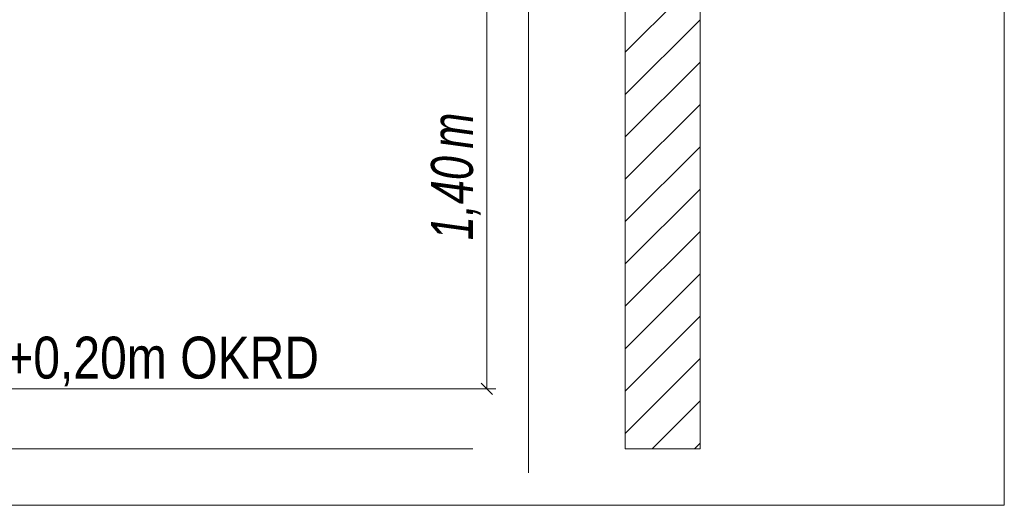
# Model space of a CAD drawing. Extents: x -720 to 300, y 62 to 1162.
# Tile 258 of 280: x 154 to 186, y 892 to 908. Entities that reach past the tile are written whole.
import ezdxf
from ezdxf.lldxf.tags import DXFTag

# ---------------------------------------------------------------- set-up
doc = ezdxf.new("R2010")
doc.units = 0
doc.layers.get('0').update_dxf_attribs({"lineweight": 13})
for name, color, linetype, lineweight, true_color in [('E_Aussparung Bemaßung-A06G93XZ8I', 5, 'Continuous', 9, 0x0000ff), ('E_Detail_Beschriftung', 7, 'Continuous', 13, 0x009900), ('E_Detail_Wandschraffur', 7, 'Continuous', 5, 0xc0c0c0)]:
    doc.layers.add(name, color=color, linetype=linetype, lineweight=lineweight, true_color=true_color)
doc.layers.add('E_Detail_Linie_Text_Bem', color=7, linetype='Continuous', lineweight=13)
doc.styles.get("Standard").update_dxf_attribs({"font": 'ARIALN.TTF'})
tags = doc.linetypes.add('fein_strichliert', pattern=[4, 1, -2, 1]).pattern_tags.tags
tags[8:9] = [DXFTag(74, 4), DXFTag(75, 0), DXFTag(340, '0'), DXFTag(46, 0.0), DXFTag(50, 0.0), DXFTag(44, 0.0), DXFTag(45, 0.0)]
tags[6:7] = [DXFTag(74, 4), DXFTag(75, 0), DXFTag(340, '0'), DXFTag(46, 0.0), DXFTag(50, 0.0), DXFTag(44, 0.0), DXFTag(45, 0.0)]
tags[4:5] = [DXFTag(74, 4), DXFTag(75, 0), DXFTag(340, '0'), DXFTag(46, 0.0), DXFTag(50, 0.0), DXFTag(44, 0.0), DXFTag(45, 0.0)]
tags = doc.linetypes.add('fein_strichliert-A06G93Y38I', pattern=[4, 1, -2, 1]).pattern_tags.tags
tags[8:9] = [DXFTag(74, 4), DXFTag(75, 0), DXFTag(340, '0'), DXFTag(46, 0.0), DXFTag(50, 0.0), DXFTag(44, 0.0), DXFTag(45, 0.0)]
tags[6:7] = [DXFTag(74, 4), DXFTag(75, 0), DXFTag(340, '0'), DXFTag(46, 0.0), DXFTag(50, 0.0), DXFTag(44, 0.0), DXFTag(45, 0.0)]
tags[4:5] = [DXFTag(74, 4), DXFTag(75, 0), DXFTag(340, '0'), DXFTag(46, 0.0), DXFTag(50, 0.0), DXFTag(44, 0.0), DXFTag(45, 0.0)]

# ---------------------------------------------------------------- blocks, each defined once
blk = doc.blocks.new('Referenz-A06G93Y48I')
at = {"layer": 'E_Aussparung Bemaßung-A06G93XZ8I', "linetype": 'Continuous', "ltscale": 0.13}
for p, q in [((169.219, 910.038), (169.219, 896.038)), ((169.41, 895.847), (169.028, 896.229)), ((169.519, 896.038), (168.719, 896.038))]:
    blk.add_line(p, q, dxfattribs=at)
at = {"layer": 'E_Detail_Linie_Text_Bem', "linetype": 'fein_strichliert-A06G93Y38I', "ltscale": 0.65}
for p, q in [((186.486, 892.148), (186.486, 953.465)), ((170.605, 893.23), (170.605, 946.109)), ((123.717, 892.148), (183.46, 892.148)), ((183.46, 892.148), (186.486, 892.148))]:
    blk.add_line(p, q, dxfattribs=at)
at = {"layer": 'E_Detail_Linie_Text_Bem', "linetype": 'Continuous', "ltscale": 0.13}
for p, q in [((176.334, 934.038), (176.334, 894.038)), ((173.834, 894.038), (173.834, 922.038)), ((131.733, 896.038), (168.746, 896.038)), ((131.733, 894.038), (168.746, 894.038)), ((176.334, 894.038), (173.834, 894.038))]:
    blk.add_line(p, q, dxfattribs=at)
at = {"layer": 'E_Detail_Wandschraffur', "linetype": 'fein_strichliert', "ltscale": 0.13}
for p, q in [((173.834, 907.278), (176.334, 909.778)), ((173.834, 904.45), (176.334, 906.95)), ((173.834, 901.621), (176.334, 904.121)), ((173.834, 898.793), (176.334, 901.293)), ((173.834, 895.964), (176.334, 898.464)), ((174.735, 894.038), (176.334, 895.636))]:
    blk.add_line(p, q, dxfattribs=at)
at = {"layer": 'E_Detail_Wandschraffur', "linetype": 'ByBlock', "ltscale": 0.13}
for p, q in [((173.834, 905.864), (176.334, 908.364)), ((173.834, 903.036), (176.334, 905.535)), ((173.834, 900.207), (176.334, 902.707)), ((173.834, 897.379), (176.334, 899.879)), ((173.834, 894.55), (176.334, 897.05)), ((176.15, 894.038), (176.334, 894.222))]:
    blk.add_line(p, q, dxfattribs=at)
at = {"layer": 'E_Aussparung Bemaßung-A06G93XZ8I', "linetype": 'Continuous', "ltscale": 0.13, "char_height": 1.4, "attachment_point": 1, "rotation": 90}
for s, insert in [('{\\W0.9;\\fArial Narrow|b0|i1;m}', (167.352, 904.058)), ('{\\W0.9;\\fArial Narrow|b0|i1;1,40 }', (167.352, 901.001))]:
    blk.add_mtext(s, dxfattribs=dict(at, insert=insert))
at = {"layer": 'E_Detail_Beschriftung', "linetype": 'Continuous', "ltscale": 0.13, "insert": (147.036, 897.78), "char_height": 1.4, "attachment_point": 1}
blk.add_mtext('{\\fArial Narrow;OKFF = +0,20m OKRD}', dxfattribs=at)

msp = doc.modelspace()

# ---------------------------------------------------------------- block references
at = {"color": 8, "lineweight": 25, "ltscale": 0.25, "true_color": 0x808080}
msp.add_blockref('Referenz-A06G93Y48I', (0, 0), dxfattribs=at)

doc.saveas('drawing.dxf')
